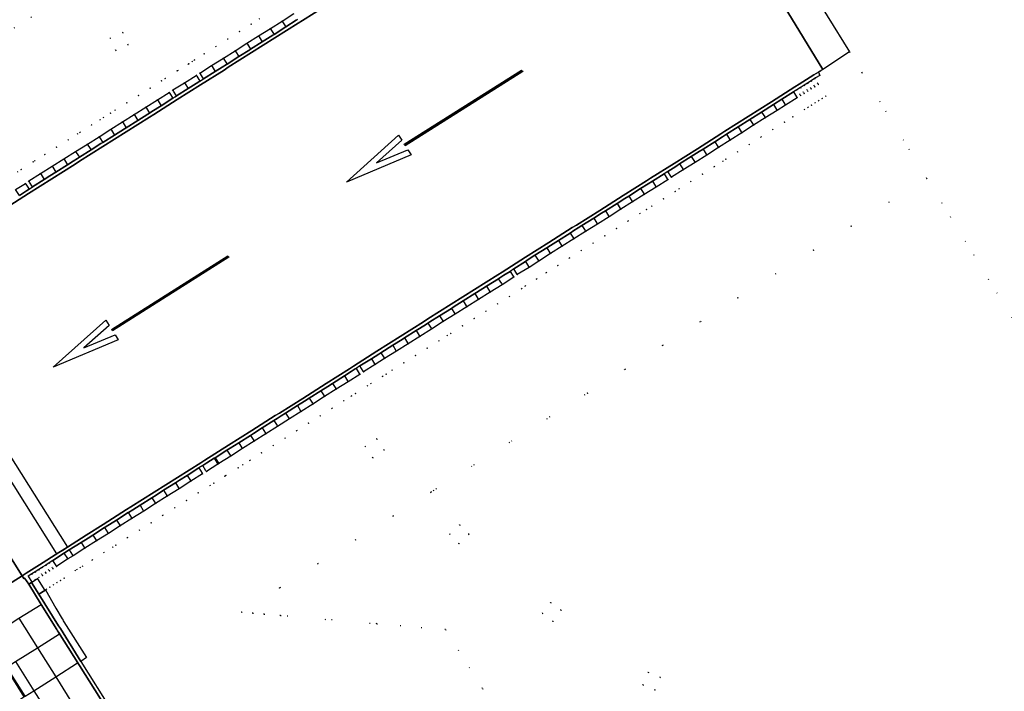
# Model space of a CAD drawing. Header units: metres. Extents: x 174791 to 179073, y 406431 to 409043.
# Tile 305 of 314: x 178362 to 178504, y 408347 to 408444. Entities that reach past the tile are written whole.
import ezdxf

# ---------------------------------------------------------------- set-up
doc = ezdxf.new("R2010")
doc.units = ezdxf.units.M
doc.linetypes.add('DOT', pattern=[6.35, 0, -6.35])
for name, color, linetype in [('terreindeelbegroeid', 254, 'DOT'), ('terreindeelonbegroeid', 254, 'DOT'), ('wegdeel_molgoot', 254, 'Continuous'), ('wegdeel_rijbaan', 254, 'Continuous'), ('wegdeel_rolbaan', 254, 'Continuous'), ('wegdeel_start_landingsbaan', 254, 'Continuous'), ('weginrichtingselement_markering_vliegtuigverharding', 254, 'Continuous'), ('weginrichtingselement_voeg_vliegtuigverharding', 254, 'Continuous')]:
    doc.layers.add(name, color=color, linetype=linetype)

msp = doc.modelspace()

# ---------------------------------------------------------------- linework, layer by layer
at = {"layer": 'terreindeelbegroeid'}
for points in [[(178522.896, 408572.795, 0), (178534.973, 408553.049, 0), (178581.238, 408477.399, 0), (178594.376, 408455.917, 0), (178504.8, 408401.134, 0), (178492.485, 408421.271, 0), (178483.151, 408436.533, 0), (178481.32, 408439.527, 0), (178468.44, 408460.373, 0), (178457.177, 408478.695, 0), (178455.326, 408481.76, 0), (178449.601, 408491.24, 0), (178453.182, 408501.427, 0), (178467.614, 408542.485, 0), (178519.813, 408574.326, 0), (178521.369, 408571.818, 0)], [(178377.187, 408440.54, 0), (178376.398, 408442.352, 0), (178374.591, 408441.543, 0), (178375.391, 408439.735, 0)], [(178483.151, 408436.533, 0), (178477.892, 408433.131, 0), (178477.381, 408432.811, 0), (178476.87, 408432.49, 0), (178476.358, 408432.17, 0), (178475.847, 408431.85, 0), (178475.335, 408431.529, 0), (178474.815, 408431.204, 0), (178473.139, 408430.177, 0), (178471.953, 408429.401, 0), (178470.249, 408428.321, 0), (178468.557, 408427.249, 0), (178466.865, 408426.176, 0), (178465.174, 408425.104, 0), (178463.482, 408424.032, 0), (178463.06, 408423.765, 0), (178461.79, 408422.96, 0), (178460.098, 408421.888, 0), (178458.406, 408420.816, 0), (178456.721, 408419.748, 0), (178456.174, 408419.395, 0), (178454.47, 408418.322, 0), (178452.776, 408417.254, 0), (178452.033, 408416.786, 0), (178451.081, 408416.186, 0), (178449.386, 408415.119, 0), (178447.692, 408414.051, 0), (178445.997, 408412.983, 0), (178444.302, 408411.915, 0), (178442.607, 408410.847, 0), (178440.913, 408409.78, 0), (178439.218, 408408.712, 0), (178437.539, 408407.654, 0), (178436.147, 408406.739, 0), (178434.504, 408405.729, 0), (178433.999, 408405.345, 0), (178432.23, 408404.231, 0), (178430.535, 408403.165, 0), (178428.841, 408402.098, 0), (178427.146, 408401.03, 0), (178425.451, 408399.964, 0), (178423.757, 408398.896, 0), (178423.26, 408398.584, 0), (178422.062, 408397.83, 0), (178420.367, 408396.762, 0), (178418.673, 408395.696, 0), (178416.978, 408394.628, 0), (178415.29, 408393.566, 0), (178414.43, 408393.014, 0), (178413.914, 408392.684, 0), (178412.242, 408391.651, 0), (178411.725, 408391.302, 0), (178410.005, 408390.213, 0), (178409.435, 408389.852, 0), (178408.311, 408389.14, 0), (178406.616, 408388.067, 0), (178404.922, 408386.994, 0), (178403.227, 408385.921, 0), (178401.532, 408384.848, 0), (178399.838, 408383.775, 0), (178398.143, 408382.702, 0), (178396.449, 408381.629, 0), (178394.754, 408380.556, 0), (178393.726, 408379.905, 0), (178393.06, 408379.482, 0), (178391.288, 408378.361, 0), (178391.139, 408378.284, 0), (178389.563, 408377.276, 0), (178389.009, 408376.925, 0), (178387.308, 408375.849, 0), (178385.607, 408374.773, 0), (178383.906, 408373.697, 0), (178382.205, 408372.621, 0), (178380.504, 408371.545, 0), (178378.803, 408370.469, 0), (178377.102, 408369.393, 0), (178375.4, 408368.317, 0), (178374.959, 408368.038, 0), (178373.699, 408367.242, 0), (178371.998, 408366.166, 0), (178370.621, 408365.294, 0), (178370.282, 408365.08, 0), (178369.8, 408364.787, 0), (178369.794, 408364.783, 0), (178369.553, 408364.637, 0), (178367.942, 408363.554, 0), (178367.412, 408363.218, 0), (178366.904, 408362.897, 0), (178366.397, 408362.576, 0), (178365.89, 408362.255, 0), (178365.383, 408361.933, 0), (178365.256, 408361.853, 0), (178365.252, 408361.86, 0), (178365.154, 408361.763, 0), (178364.097, 408363.451, 0), (178364.081, 408363.477, 0), (178364.313, 408363.623, 0), (178364.82, 408363.944, 0), (178365.327, 408364.266, 0), (178365.834, 408364.587, 0), (178366.342, 408364.908, 0), (178366.849, 408365.229, 0), (178368.475, 408366.322, 0), (178369.228, 408366.78, 0), (178370.929, 408367.856, 0), (178372.63, 408368.932, 0), (178374.331, 408370.008, 0), (178376.032, 408371.084, 0), (178377.734, 408372.16, 0), (178379.435, 408373.235, 0), (178381.136, 408374.311, 0), (178382.837, 408375.387, 0), (178384.538, 408376.463, 0), (178386.239, 408377.539, 0), (178387.94, 408378.615, 0), (178388.489, 408378.963, 0), (178390.141, 408380.02, 0), (178390.295, 408380.099, 0), (178391.99, 408381.172, 0), (178393.684, 408382.245, 0), (178395.379, 408383.318, 0), (178397.073, 408384.391, 0), (178398.768, 408385.464, 0), (178400.463, 408386.538, 0), (178402.157, 408387.611, 0), (178403.852, 408388.684, 0), (178405.546, 408389.757, 0), (178407.241, 408390.83, 0), (178408.935, 408391.903, 0), (178410.63, 408392.976, 0), (178411.156, 408393.331, 0), (178412.849, 408394.377, 0), (178414.218, 408395.254, 0), (178415.913, 408396.321, 0), (178417.607, 408397.388, 0), (178419.302, 408398.455, 0), (178420.997, 408399.522, 0), (178422.691, 408400.589, 0), (178424.386, 408401.656, 0), (178426.081, 408402.723, 0), (178427.775, 408403.79, 0), (178429.47, 408404.857, 0), (178431.164, 408405.924, 0), (178432.859, 408406.991, 0), (178433.372, 408407.381, 0), (178435.074, 408408.427, 0), (178436.457, 408409.336, 0), (178438.152, 408410.404, 0), (178439.847, 408411.472, 0), (178441.541, 408412.539, 0), (178443.236, 408413.607, 0), (178444.931, 408414.675, 0), (178446.625, 408415.743, 0), (178448.32, 408416.811, 0), (178450.015, 408417.879, 0), (178451.71, 408418.946, 0), (178453.404, 408420.014, 0), (178455.099, 408421.082, 0), (178455.644, 408421.433, 0), (178457.336, 408422.505, 0), (178459.028, 408423.577, 0), (178460.719, 408424.649, 0), (178462.411, 408425.721, 0), (178464.103, 408426.794, 0), (178465.795, 408427.866, 0), (178467.486, 408428.938, 0), (178469.178, 408430.01, 0), (178470.87, 408431.082, 0), (178472.069, 408431.867, 0), (178473.762, 408432.904, 0), (178474.273, 408433.224, 0), (178474.785, 408433.545, 0), (178475.297, 408433.865, 0), (178475.808, 408434.185, 0), (178476.319, 408434.506, 0), (178476.831, 408434.826, 0), (178476.738, 408434.975, 0), (178476.3, 408435.674, 0), (178476.417, 408435.772, 0), (178477.047, 408436.125, 0), (178476.836, 408436.617, 0), (178477.092, 408436.771, 0), (178477.478, 408437.015, 0), (178481.32, 408439.527, 0)], [(178414.163, 408382.017, 0), (178413.071, 408383.648, 0), (178411.416, 408382.571, 0), (178412.515, 408380.927, 0)], [(178423.606, 408369.904, 0), (178424.965, 408368.496, 0), (178426.399, 408369.878, 0), (178425.034, 408371.264, 0)], [(178436.961, 408358.482, 0), (178438.536, 408357.287, 0), (178439.697, 408358.919, 0), (178438.178, 408360.034, 0)], [(178451.481, 408348.134, 0), (178453.293, 408347.385, 0), (178454.053, 408349.222, 0), (178452.25, 408349.964, 0)]]:
    msp.add_polyline3d(points, close=True, dxfattribs=at)
for points in [[(178371.673, 408449.915, 0), (178352.235, 408437.637, 0), (178340.395, 408430.159, 0), (178337.219, 408435.1, 0), (178334.499, 408439.813, 0), (178333.34, 408441.624, 0), (178321.464, 408456.225, 0)], [(178321.464, 408456.225, 0), (178333.34, 408441.624, 0), (178334.499, 408439.813, 0), (178337.219, 408435.1, 0), (178340.395, 408430.159, 0), (178352.235, 408437.637, 0), (178371.673, 408449.915, 0)], [(178401.109, 408445.061, 0), (178399.413, 408443.99, 0), (178397.716, 408442.918, 0), (178396.02, 408441.847, 0), (178394.324, 408440.775, 0), (178392.628, 408439.704, 0), (178390.931, 408438.632, 0), (178389.235, 408437.561, 0), (178387.539, 408436.489, 0), (178387.031, 408436.149, 0), (178385.33, 408435.093, 0), (178383.628, 408434.036, 0), (178383.119, 408433.682, 0), (178381.43, 408432.617, 0), (178379.742, 408431.552, 0), (178378.053, 408430.487, 0), (178376.364, 408429.422, 0), (178374.675, 408428.357, 0), (178372.987, 408427.292, 0), (178371.298, 408426.226, 0), (178369.609, 408425.161, 0), (178367.92, 408424.096, 0), (178366.232, 408423.031, 0), (178364.543, 408421.966, 0), (178362.854, 408420.901, 0), (178362.354, 408420.541, 0), (178360.942, 408419.647, 0)], [(178396.162, 408444.302, 0), (178394.952, 408443.538, 0), (178393.256, 408442.466, 0), (178391.56, 408441.395, 0), (178389.863, 408440.323, 0), (178388.167, 408439.251, 0), (178386.77, 408438.369, 0), (178386.448, 408438.166, 0), (178385.947, 408437.83, 0), (178385.883, 408437.79, 0), (178384.379, 408436.857, 0), (178384.275, 408436.792, 0), (178382.529, 408435.708, 0), (178382.014, 408435.35, 0), (178380.363, 408434.309, 0), (178378.675, 408433.244, 0), (178376.986, 408432.179, 0), (178375.297, 408431.113, 0), (178374.649, 408430.704, 0), (178373.608, 408430.048, 0), (178373.13, 408429.746, 0), (178371.92, 408428.983, 0), (178370.231, 408427.918, 0), (178369.89, 408427.703, 0), (178368.542, 408426.853, 0), (178366.853, 408425.788, 0), (178365.165, 408424.723, 0), (178363.699, 408423.799, 0), (178363.476, 408423.658, 0), (178361.735, 408422.56, 0), (178361.234, 408422.199, 0)], [(178361.234, 408422.199, 0), (178361.735, 408422.56, 0), (178363.476, 408423.658, 0), (178363.699, 408423.799, 0), (178365.165, 408424.723, 0), (178366.853, 408425.788, 0), (178368.542, 408426.853, 0), (178369.89, 408427.703, 0), (178370.231, 408427.918, 0), (178371.92, 408428.983, 0), (178373.13, 408429.746, 0), (178373.608, 408430.048, 0), (178374.649, 408430.704, 0), (178375.297, 408431.113, 0), (178376.986, 408432.179, 0), (178378.675, 408433.244, 0), (178380.363, 408434.309, 0), (178382.014, 408435.35, 0), (178382.529, 408435.708, 0), (178384.275, 408436.792, 0), (178384.379, 408436.857, 0), (178385.883, 408437.79, 0), (178385.947, 408437.83, 0), (178386.448, 408438.166, 0), (178386.77, 408438.369, 0), (178388.167, 408439.251, 0), (178389.863, 408440.323, 0), (178391.56, 408441.395, 0), (178393.256, 408442.466, 0), (178394.952, 408443.538, 0), (178396.162, 408444.302, 0)], [(178374.813, 408344.374, 0), (178370.349, 408351.532, 0), (178371.161, 408352.082, 0), (178367.925, 408357.262, 0), (178367.802, 408357.459, 0), (178367.68, 408357.655, 0), (178366.747, 408359.189, 0), (178365.256, 408361.853, 0), (178365.383, 408361.933, 0), (178365.89, 408362.255, 0), (178366.397, 408362.576, 0), (178366.904, 408362.897, 0), (178367.412, 408363.218, 0), (178367.942, 408363.554, 0), (178369.553, 408364.637, 0), (178369.794, 408364.783, 0), (178369.8, 408364.787, 0), (178370.282, 408365.08, 0), (178370.621, 408365.294, 0), (178371.998, 408366.166, 0), (178373.699, 408367.242, 0), (178374.959, 408368.038, 0), (178375.4, 408368.317, 0), (178377.102, 408369.393, 0), (178378.803, 408370.469, 0), (178380.504, 408371.545, 0), (178382.205, 408372.621, 0), (178383.906, 408373.697, 0), (178385.607, 408374.773, 0), (178387.308, 408375.849, 0), (178389.009, 408376.925, 0), (178389.563, 408377.276, 0), (178391.139, 408378.284, 0), (178391.288, 408378.361, 0), (178393.06, 408379.482, 0), (178393.726, 408379.905, 0), (178394.754, 408380.556, 0), (178396.449, 408381.629, 0), (178398.143, 408382.702, 0), (178399.838, 408383.775, 0), (178401.532, 408384.848, 0), (178403.227, 408385.921, 0), (178404.922, 408386.994, 0), (178406.616, 408388.067, 0), (178408.311, 408389.14, 0), (178409.435, 408389.852, 0), (178410.005, 408390.213, 0), (178411.725, 408391.302, 0), (178412.242, 408391.651, 0), (178413.914, 408392.684, 0), (178414.43, 408393.014, 0), (178415.29, 408393.566, 0), (178416.978, 408394.628, 0), (178418.673, 408395.696, 0), (178420.367, 408396.762, 0), (178422.062, 408397.83, 0), (178423.26, 408398.584, 0), (178423.757, 408398.896, 0), (178425.451, 408399.964, 0), (178427.146, 408401.03, 0), (178428.841, 408402.098, 0), (178430.535, 408403.165, 0), (178432.23, 408404.231, 0), (178433.999, 408405.345, 0), (178434.504, 408405.729, 0), (178436.147, 408406.739, 0), (178437.539, 408407.654, 0), (178439.218, 408408.712, 0), (178440.913, 408409.78, 0), (178442.607, 408410.847, 0), (178444.302, 408411.915, 0), (178445.997, 408412.983, 0), (178447.692, 408414.051, 0), (178449.386, 408415.119, 0), (178451.081, 408416.186, 0), (178452.033, 408416.786, 0), (178452.776, 408417.254, 0), (178454.47, 408418.322, 0), (178456.174, 408419.395, 0), (178456.721, 408419.748, 0), (178458.406, 408420.816, 0), (178460.098, 408421.888, 0), (178461.79, 408422.96, 0), (178463.06, 408423.765, 0), (178463.482, 408424.032, 0), (178465.174, 408425.104, 0), (178466.865, 408426.176, 0), (178468.557, 408427.249, 0), (178470.249, 408428.321, 0), (178471.953, 408429.401, 0), (178473.139, 408430.177, 0), (178474.815, 408431.204, 0), (178475.335, 408431.529, 0), (178475.847, 408431.85, 0), (178476.358, 408432.17, 0), (178476.87, 408432.49, 0), (178477.381, 408432.811, 0), (178477.892, 408433.131, 0), (178483.151, 408436.533, 0), (178492.485, 408421.271, 0), (178465.219, 408404.027, 0), (178443.498, 408390.273, 0), (178421.294, 408376.215, 0), (178420.955, 408376.001, 0), (178399.053, 408362.126, 0), (178393.546, 408358.637, 0), (178395.199, 408358.496, 0), (178396.815, 408358.358, 0), (178399.174, 408358.156, 0), (178413.081, 408356.969, 0), (178422.992, 408356.126, 0), (178428.346, 408347.607, 0), (178440.615, 408328.098, 0)], [(178440.615, 408328.098, 0), (178428.346, 408347.607, 0), (178422.992, 408356.126, 0), (178413.081, 408356.969, 0), (178399.174, 408358.156, 0), (178396.815, 408358.358, 0), (178395.199, 408358.496, 0), (178393.546, 408358.637, 0), (178399.053, 408362.126, 0), (178420.955, 408376.001, 0), (178421.294, 408376.215, 0), (178443.498, 408390.273, 0), (178465.219, 408404.027, 0), (178492.485, 408421.271, 0), (178504.8, 408401.134, 0)]]:
    msp.add_polyline3d(points, dxfattribs=at)
at = {"layer": 'terreindeelonbegroeid'}
for points in [[(178377.187, 408440.54, 0), (178375.391, 408439.735, 0), (178374.591, 408441.543, 0), (178376.398, 408442.352, 0)], [(178388.073, 408435.644, 0), (178387.559, 408435.299, 0), (178387.112, 408436.019, 0), (178387.031, 408436.149, 0), (178387.539, 408436.489, 0), (178387.629, 408436.347, 0)], [(178476.831, 408434.826, 0), (178476.319, 408434.506, 0), (178476.227, 408434.653, 0), (178475.789, 408435.353, 0), (178476.3, 408435.674, 0), (178476.738, 408434.975, 0)], [(178384.155, 408433.186, 0), (178383.977, 408433.062, 0), (178383.653, 408432.836, 0), (178383.205, 408433.545, 0), (178383.119, 408433.682, 0), (178383.628, 408434.036, 0), (178383.727, 408433.876, 0)], [(178474.273, 408433.224, 0), (178473.762, 408432.904, 0), (178473.677, 408433.04, 0), (178473.231, 408433.752, 0), (178473.712, 408434.052, 0), (178473.743, 408434.072, 0), (178474.187, 408433.362, 0)], [(178474.785, 408433.545, 0), (178474.273, 408433.224, 0), (178474.187, 408433.362, 0), (178473.743, 408434.072, 0), (178474.254, 408434.392, 0), (178474.697, 408433.685, 0)], [(178475.297, 408433.865, 0), (178474.785, 408433.545, 0), (178474.697, 408433.685, 0), (178474.254, 408434.392, 0), (178474.339, 408434.445, 0), (178474.766, 408434.712, 0), (178475.207, 408434.008, 0)], [(178475.808, 408434.185, 0), (178475.297, 408433.865, 0), (178475.207, 408434.008, 0), (178474.766, 408434.712, 0), (178475.277, 408435.033, 0), (178475.717, 408434.33, 0)], [(178476.319, 408434.506, 0), (178475.808, 408434.185, 0), (178475.717, 408434.33, 0), (178475.277, 408435.033, 0), (178475.789, 408435.353, 0), (178476.227, 408434.653, 0)], [(178455.644, 408421.433, 0), (178455.099, 408421.082, 0), (178455.005, 408421.231, 0), (178454.566, 408421.928, 0), (178455.109, 408422.278, 0), (178455.553, 408421.577, 0)], [(178363.388, 408420.055, 0), (178362.886, 408419.727, 0), (178362.432, 408420.422, 0), (178362.354, 408420.541, 0), (178362.854, 408420.901, 0), (178362.95, 408420.749, 0)], [(178433.372, 408407.381, 0), (178432.859, 408406.991, 0), (178432.761, 408407.147, 0), (178432.326, 408407.837, 0), (178432.848, 408408.233, 0), (178433.304, 408407.491, 0)], [(178411.156, 408393.331, 0), (178410.63, 408392.976, 0), (178410.558, 408393.089, 0), (178410.095, 408393.821, 0), (178410.63, 408394.182, 0), (178411.095, 408393.429, 0)], [(178414.163, 408382.017, 0), (178412.515, 408380.927, 0), (178411.416, 408382.571, 0), (178413.071, 408383.648, 0)], [(178388.489, 408378.963, 0), (178387.94, 408378.615, 0), (178387.874, 408378.719, 0), (178387.406, 408379.46, 0), (178387.947, 408379.803, 0), (178387.95, 408379.805, 0), (178388.423, 408379.067, 0)], [(178426.399, 408369.878, 0), (178424.965, 408368.496, 0), (178423.606, 408369.904, 0), (178425.034, 408371.264, 0)], [(178366.342, 408364.908, 0), (178365.834, 408364.587, 0), (178365.757, 408364.709, 0), (178365.3, 408365.432, 0), (178365.807, 408365.753, 0), (178366.265, 408365.03, 0)], [(178366.849, 408365.229, 0), (178366.342, 408364.908, 0), (178366.265, 408365.03, 0), (178365.807, 408365.753, 0), (178366.314, 408366.074, 0), (178366.772, 408365.351, 0)], [(178364.313, 408363.623, 0), (178364.081, 408363.477, 0), (178363.805, 408363.302, 0), (178363.27, 408364.147, 0), (178363.778, 408364.468, 0)], [(178364.82, 408363.944, 0), (178364.313, 408363.623, 0), (178363.778, 408364.468, 0), (178364.285, 408364.789, 0), (178364.743, 408364.067, 0)], [(178365.327, 408364.266, 0), (178364.82, 408363.944, 0), (178364.743, 408364.067, 0), (178364.285, 408364.789, 0), (178364.697, 408365.051, 0), (178364.792, 408365.111, 0), (178365.25, 408364.388, 0)], [(178365.834, 408364.587, 0), (178365.327, 408364.266, 0), (178365.25, 408364.388, 0), (178364.792, 408365.111, 0), (178365.3, 408365.432, 0), (178365.757, 408364.709, 0)], [(178363.805, 408363.302, 0), (178363.298, 408362.981, 0), (178362.763, 408363.826, 0), (178363.27, 408364.147, 0)], [(178439.697, 408358.919, 0), (178438.536, 408357.287, 0), (178436.961, 408358.482, 0), (178438.178, 408360.034, 0)], [(178454.053, 408349.222, 0), (178453.293, 408347.385, 0), (178451.481, 408348.134, 0), (178452.25, 408349.964, 0)]]:
    msp.add_polyline3d(points, close=True, dxfattribs=at)
at = {"layer": 'wegdeel_molgoot'}
for points in [[(178405.721, 408446.209, 0), (178402.347, 408444.077, 0), (178401.736, 408443.671, 0), (178398.368, 408441.55, 0), (178395, 408439.43, 0), (178391.631, 408437.309, 0), (178391.027, 408436.906, 0), (178387.646, 408434.778, 0), (178384.265, 408432.649, 0), (178380.884, 408430.52, 0), (178380.276, 408430.127, 0), (178376.904, 408427.997, 0), (178373.533, 408425.867, 0), (178370.161, 408423.737, 0), (178369.553, 408423.324, 0), (178366.183, 408421.198, 0), (178362.814, 408419.072, 0), (178359.444, 408416.945, 0)], [(178361.487, 408418.813, 0), (178362.535, 408419.498, 0), (178362.886, 408419.727, 0), (178363.388, 408420.055, 0), (178365.076, 408421.12, 0), (178365.903, 408421.642, 0), (178366.765, 408422.185, 0), (178368.454, 408423.25, 0), (178369.273, 408423.767, 0), (178369.895, 408424.159, 0), (178370.143, 408424.316, 0), (178371.831, 408425.381, 0), (178373.268, 408426.287, 0), (178373.52, 408426.446, 0), (178375.209, 408427.511, 0), (178376.641, 408428.414, 0), (178376.898, 408428.576, 0), (178378.586, 408429.641, 0), (178380.014, 408430.542, 0), (178380.275, 408430.706, 0), (178380.627, 408430.928, 0), (178381.964, 408431.771, 0), (178383.653, 408432.836, 0), (178383.977, 408433.062, 0), (178384.155, 408433.186, 0), (178385.857, 408434.243, 0), (178387.388, 408435.194, 0), (178387.559, 408435.299, 0), (178388.073, 408435.644, 0), (178389.769, 408436.715, 0), (178390.754, 408437.337, 0), (178391.368, 408437.725, 0), (178391.466, 408437.787, 0), (178393.162, 408438.858, 0), (178394.733, 408439.851, 0), (178394.858, 408439.93, 0), (178396.554, 408441.001, 0), (178398.098, 408441.977, 0), (178398.25, 408442.073, 0), (178399.947, 408443.145, 0), (178401.463, 408444.103, 0), (178401.643, 408444.216, 0)], [(178375.393, 408342.587, 0), (178367.129, 408355.748, 0), (178367.006, 408355.944, 0), (178366.883, 408356.14, 0), (178364.651, 408359.742, 0), (178362.848, 408362.665, 0), (178363.236, 408362.942, 0), (178363.25, 408362.92, 0), (178364.307, 408361.232, 0), (178367.152, 408356.651, 0), (178367.275, 408356.455, 0), (178367.398, 408356.258, 0), (178370.349, 408351.532, 0), (178374.813, 408344.374, 0)]]:
    msp.add_polyline3d(points, dxfattribs=at)
msp.add_polyline3d([(178476.3, 408435.674, 0), (178475.789, 408435.353, 0), (178475.277, 408435.033, 0), (178474.766, 408434.712, 0), (178474.339, 408434.445, 0), (178474.254, 408434.392, 0), (178473.743, 408434.072, 0), (178473.712, 408434.052, 0), (178473.231, 408433.752, 0), (178471.549, 408432.692, 0), (178470.335, 408431.927, 0), (178468.643, 408430.855, 0), (178466.961, 408429.789, 0), (178466.951, 408429.782, 0), (178465.259, 408428.71, 0), (178463.589, 408427.652, 0), (178463.568, 408427.638, 0), (178463.015, 408427.288, 0), (178461.876, 408426.566, 0), (178460.184, 408425.494, 0), (178459.641, 408425.15, 0), (178458.492, 408424.422, 0), (178456.801, 408423.35, 0), (178456.263, 408423.009, 0), (178455.109, 408422.278, 0), (178454.566, 408421.928, 0), (178452.888, 408420.871, 0), (178452.871, 408420.86, 0), (178452.273, 408420.483, 0), (178451.177, 408419.793, 0), (178449.482, 408418.725, 0), (178448.904, 408418.36, 0), (178447.787, 408417.657, 0), (178446.092, 408416.589, 0), (178445.535, 408416.238, 0), (178444.398, 408415.521, 0), (178442.703, 408414.453, 0), (178442.166, 408414.115, 0), (178441.556, 408413.731, 0), (178441.008, 408413.386, 0), (178439.313, 408412.318, 0), (178438.176, 408411.601, 0), (178437.619, 408411.25, 0), (178435.924, 408410.182, 0), (178434.814, 408409.452, 0), (178434.55, 408409.279, 0), (178432.848, 408408.233, 0), (178432.326, 408407.837, 0), (178431.447, 408407.284, 0), (178430.859, 408406.914, 0), (178430.632, 408406.77, 0), (178428.937, 408405.703, 0), (178427.486, 408404.79, 0), (178427.242, 408404.636, 0), (178425.548, 408403.569, 0), (178424.113, 408402.666, 0), (178423.853, 408402.502, 0), (178422.158, 408401.435, 0), (178420.739, 408400.542, 0), (178420.464, 408400.368, 0), (178420.109, 408400.145, 0), (178418.769, 408399.301, 0), (178417.075, 408398.234, 0), (178416.729, 408398.017, 0), (178415.38, 408397.167, 0), (178413.685, 408396.1, 0), (178413.358, 408395.89, 0), (178412.323, 408395.228, 0), (178410.63, 408394.182, 0), (178410.095, 408393.821, 0), (178409.983, 408393.75, 0), (178409.397, 408393.379, 0), (178408.4, 408392.748, 0), (178406.706, 408391.675, 0), (178406.023, 408391.242, 0), (178405.011, 408390.602, 0), (178403.317, 408389.529, 0), (178402.649, 408389.105, 0), (178401.622, 408388.456, 0), (178399.928, 408387.382, 0), (178399.275, 408386.969, 0), (178398.684, 408386.595, 0), (178398.233, 408386.309, 0), (178396.538, 408385.236, 0), (178395.301, 408384.452, 0), (178394.844, 408384.163, 0), (178393.149, 408383.09, 0), (178391.921, 408382.312, 0), (178391.455, 408382.017, 0), (178389.76, 408380.944, 0), (178389.602, 408380.862, 0), (178388.535, 408380.18, 0), (178387.95, 408379.805, 0), (178387.947, 408379.803, 0), (178387.406, 408379.46, 0), (178385.704, 408378.384, 0), (178384.581, 408377.674, 0), (178384.003, 408377.308, 0), (178382.302, 408376.232, 0), (178381.216, 408375.545, 0), (178380.601, 408375.156, 0), (178378.9, 408374.081, 0), (178377.851, 408373.417, 0), (178377.234, 408373.027, 0), (178377.199, 408373.005, 0), (178375.498, 408371.929, 0), (178373.853, 408370.889, 0), (178373.797, 408370.853, 0), (178372.096, 408369.777, 0), (178371.396, 408369.334, 0), (178370.395, 408368.701, 0), (178368.694, 408367.625, 0), (178368.001, 408367.203, 0), (178367.917, 408367.152, 0), (178367.44, 408366.831, 0), (178366.314, 408366.074, 0), (178365.807, 408365.753, 0), (178365.3, 408365.432, 0), (178364.792, 408365.111, 0), (178364.697, 408365.051, 0), (178364.285, 408364.789, 0), (178363.778, 408364.468, 0), (178363.27, 408364.147, 0), (178362.763, 408363.826, 0), (178363.298, 408362.981, 0), (178363.236, 408362.942, 0), (178362.848, 408362.665, 0), (178362.528, 408363.138, 0), (178362.216, 408363.542, 0), (178362.113, 408363.493, 0), (178361.866, 408363.879, 0), (178362.483, 408364.269, 0), (178364.406, 408365.484, 0), (178367.162, 408367.244, 0), (178367.762, 408367.596, 0), (178371.139, 408369.739, 0), (178373.595, 408371.298, 0), (178376.972, 408373.441, 0), (178377.589, 408373.831, 0), (178380.957, 408375.955, 0), (178384.325, 408378.079, 0), (178387.693, 408380.203, 0), (178388.271, 408380.592, 0), (178391.654, 408382.734, 0), (178395.033, 408384.875, 0), (178398.416, 408387.017, 0), (178399.022, 408387.368, 0), (178402.394, 408389.508, 0), (178405.766, 408391.648, 0), (178409.138, 408393.787, 0), (178409.713, 408394.177, 0), (178413.093, 408396.304, 0), (178416.469, 408398.43, 0), (178419.849, 408400.557, 0), (178420.467, 408400.974, 0), (178423.837, 408403.104, 0), (178427.206, 408405.233, 0), (178430.576, 408407.363, 0), (178431.166, 408407.73, 0), (178434.536, 408409.875, 0), (178437.911, 408412.022, 0), (178441.281, 408414.167, 0), (178441.913, 408414.516, 0), (178445.275, 408416.649, 0), (178448.638, 408418.783, 0), (178452, 408420.916, 0), (178452.621, 408421.294, 0), (178456, 408423.423, 0), (178459.385, 408425.555, 0), (178462.764, 408427.684, 0), (178463.321, 408428.075, 0), (178466.696, 408430.207, 0), (178470.073, 408432.341, 0), (178473.448, 408434.473, 0), (178474.08, 408434.858, 0), (178476.171, 408436.238, 0), (178476.836, 408436.617, 0), (178477.047, 408436.125, 0), (178476.417, 408435.772, 0)], close=True, dxfattribs=at)
at = {"layer": 'wegdeel_rijbaan'}
msp.add_polyline3d([(178401.643, 408444.216, 0), (178401.463, 408444.103, 0), (178399.947, 408443.145, 0), (178398.25, 408442.073, 0), (178398.098, 408441.977, 0), (178396.554, 408441.001, 0), (178394.858, 408439.93, 0), (178394.733, 408439.851, 0), (178393.162, 408438.858, 0), (178391.466, 408437.787, 0), (178391.368, 408437.725, 0), (178390.754, 408437.337, 0), (178389.769, 408436.715, 0), (178388.073, 408435.644, 0), (178387.629, 408436.347, 0), (178387.539, 408436.489, 0), (178389.235, 408437.561, 0), (178390.931, 408438.632, 0), (178392.628, 408439.704, 0), (178394.324, 408440.775, 0), (178396.02, 408441.847, 0), (178397.716, 408442.918, 0), (178399.413, 408443.99, 0), (178401.109, 408445.061, 0)], dxfattribs=at)
for points in [[(178387.559, 408435.299, 0), (178387.388, 408435.194, 0), (178385.857, 408434.243, 0), (178384.155, 408433.186, 0), (178383.727, 408433.876, 0), (178383.628, 408434.036, 0), (178385.33, 408435.093, 0), (178387.031, 408436.149, 0), (178387.112, 408436.019, 0)], [(178383.653, 408432.836, 0), (178381.964, 408431.771, 0), (178380.627, 408430.928, 0), (178380.275, 408430.706, 0), (178380.014, 408430.542, 0), (178378.586, 408429.641, 0), (178376.898, 408428.576, 0), (178376.641, 408428.414, 0), (178375.209, 408427.511, 0), (178373.52, 408426.446, 0), (178373.268, 408426.287, 0), (178371.831, 408425.381, 0), (178370.143, 408424.316, 0), (178369.895, 408424.159, 0), (178369.273, 408423.767, 0), (178368.454, 408423.25, 0), (178366.765, 408422.185, 0), (178365.903, 408421.642, 0), (178365.076, 408421.12, 0), (178363.388, 408420.055, 0), (178362.95, 408420.749, 0), (178362.854, 408420.901, 0), (178364.543, 408421.966, 0), (178366.232, 408423.031, 0), (178367.92, 408424.096, 0), (178369.609, 408425.161, 0), (178371.298, 408426.226, 0), (178372.987, 408427.292, 0), (178374.675, 408428.357, 0), (178376.364, 408429.422, 0), (178378.053, 408430.487, 0), (178379.742, 408431.552, 0), (178381.43, 408432.617, 0), (178383.119, 408433.682, 0), (178383.205, 408433.545, 0)], [(178473.762, 408432.904, 0), (178472.069, 408431.867, 0), (178470.87, 408431.082, 0), (178469.178, 408430.01, 0), (178467.486, 408428.938, 0), (178465.795, 408427.866, 0), (178464.103, 408426.794, 0), (178462.411, 408425.721, 0), (178460.719, 408424.649, 0), (178459.028, 408423.577, 0), (178457.336, 408422.505, 0), (178455.644, 408421.433, 0), (178455.553, 408421.577, 0), (178455.109, 408422.278, 0), (178456.263, 408423.009, 0), (178456.801, 408423.35, 0), (178458.492, 408424.422, 0), (178459.641, 408425.15, 0), (178460.184, 408425.494, 0), (178461.876, 408426.566, 0), (178463.015, 408427.288, 0), (178463.568, 408427.638, 0), (178463.589, 408427.652, 0), (178465.259, 408428.71, 0), (178466.951, 408429.782, 0), (178466.961, 408429.789, 0), (178468.643, 408430.855, 0), (178470.335, 408431.927, 0), (178471.549, 408432.692, 0), (178473.231, 408433.752, 0), (178473.677, 408433.04, 0)], [(178455.099, 408421.082, 0), (178453.404, 408420.014, 0), (178451.71, 408418.946, 0), (178450.015, 408417.879, 0), (178448.32, 408416.811, 0), (178446.625, 408415.743, 0), (178444.931, 408414.675, 0), (178443.236, 408413.607, 0), (178441.541, 408412.539, 0), (178439.847, 408411.472, 0), (178438.152, 408410.404, 0), (178436.457, 408409.336, 0), (178435.074, 408408.427, 0), (178433.372, 408407.381, 0), (178433.304, 408407.491, 0), (178432.848, 408408.233, 0), (178434.55, 408409.279, 0), (178434.814, 408409.452, 0), (178435.924, 408410.182, 0), (178437.619, 408411.25, 0), (178438.176, 408411.601, 0), (178439.313, 408412.318, 0), (178441.008, 408413.386, 0), (178441.556, 408413.731, 0), (178442.166, 408414.115, 0), (178442.703, 408414.453, 0), (178444.398, 408415.521, 0), (178445.535, 408416.238, 0), (178446.092, 408416.589, 0), (178447.787, 408417.657, 0), (178448.904, 408418.36, 0), (178449.482, 408418.725, 0), (178451.177, 408419.793, 0), (178452.273, 408420.483, 0), (178452.871, 408420.86, 0), (178452.888, 408420.871, 0), (178454.566, 408421.928, 0), (178455.005, 408421.231, 0)], [(178362.886, 408419.727, 0), (178362.535, 408419.498, 0), (178361.487, 408418.813, 0), (178361.019, 408419.53, 0), (178360.942, 408419.647, 0), (178362.354, 408420.541, 0), (178362.432, 408420.422, 0)], [(178432.859, 408406.991, 0), (178431.164, 408405.924, 0), (178429.47, 408404.857, 0), (178427.775, 408403.79, 0), (178426.081, 408402.723, 0), (178424.386, 408401.656, 0), (178422.691, 408400.589, 0), (178420.997, 408399.522, 0), (178419.302, 408398.455, 0), (178417.607, 408397.388, 0), (178415.913, 408396.321, 0), (178414.218, 408395.254, 0), (178412.849, 408394.377, 0), (178411.156, 408393.331, 0), (178411.095, 408393.429, 0), (178410.63, 408394.182, 0), (178412.323, 408395.228, 0), (178413.358, 408395.89, 0), (178413.685, 408396.1, 0), (178415.38, 408397.167, 0), (178416.729, 408398.017, 0), (178417.075, 408398.234, 0), (178418.769, 408399.301, 0), (178420.109, 408400.145, 0), (178420.464, 408400.368, 0), (178420.739, 408400.542, 0), (178422.158, 408401.435, 0), (178423.853, 408402.502, 0), (178424.113, 408402.666, 0), (178425.548, 408403.569, 0), (178427.242, 408404.636, 0), (178427.486, 408404.79, 0), (178428.937, 408405.703, 0), (178430.632, 408406.77, 0), (178430.859, 408406.914, 0), (178431.447, 408407.284, 0), (178432.326, 408407.837, 0), (178432.761, 408407.147, 0)], [(178410.63, 408392.976, 0), (178408.935, 408391.903, 0), (178407.241, 408390.83, 0), (178405.546, 408389.757, 0), (178403.852, 408388.684, 0), (178402.157, 408387.611, 0), (178400.463, 408386.538, 0), (178398.768, 408385.464, 0), (178397.073, 408384.391, 0), (178395.379, 408383.318, 0), (178393.684, 408382.245, 0), (178391.99, 408381.172, 0), (178390.295, 408380.099, 0), (178390.141, 408380.02, 0), (178388.489, 408378.963, 0), (178388.423, 408379.067, 0), (178387.95, 408379.805, 0), (178388.535, 408380.18, 0), (178389.602, 408380.862, 0), (178389.76, 408380.944, 0), (178391.455, 408382.017, 0), (178391.921, 408382.312, 0), (178393.149, 408383.09, 0), (178394.844, 408384.163, 0), (178395.301, 408384.452, 0), (178396.538, 408385.236, 0), (178398.233, 408386.309, 0), (178398.684, 408386.595, 0), (178399.275, 408386.969, 0), (178399.928, 408387.382, 0), (178401.622, 408388.456, 0), (178402.649, 408389.105, 0), (178403.317, 408389.529, 0), (178405.011, 408390.602, 0), (178406.023, 408391.242, 0), (178406.706, 408391.675, 0), (178408.4, 408392.748, 0), (178409.397, 408393.379, 0), (178409.983, 408393.75, 0), (178410.095, 408393.821, 0), (178410.558, 408393.089, 0)], [(178387.94, 408378.615, 0), (178386.239, 408377.539, 0), (178384.538, 408376.463, 0), (178382.837, 408375.387, 0), (178381.136, 408374.311, 0), (178379.435, 408373.235, 0), (178377.734, 408372.16, 0), (178376.032, 408371.084, 0), (178374.331, 408370.008, 0), (178372.63, 408368.932, 0), (178370.929, 408367.856, 0), (178369.228, 408366.78, 0), (178368.475, 408366.322, 0), (178366.849, 408365.229, 0), (178366.772, 408365.351, 0), (178366.314, 408366.074, 0), (178367.44, 408366.831, 0), (178367.917, 408367.152, 0), (178368.001, 408367.203, 0), (178368.694, 408367.625, 0), (178370.395, 408368.701, 0), (178371.396, 408369.334, 0), (178372.096, 408369.777, 0), (178373.797, 408370.853, 0), (178373.853, 408370.889, 0), (178375.498, 408371.929, 0), (178377.199, 408373.005, 0), (178377.234, 408373.027, 0), (178377.851, 408373.417, 0), (178378.9, 408374.081, 0), (178380.601, 408375.156, 0), (178381.216, 408375.545, 0), (178382.302, 408376.232, 0), (178384.003, 408377.308, 0), (178384.581, 408377.674, 0), (178385.704, 408378.384, 0), (178387.406, 408379.46, 0), (178387.874, 408378.719, 0)], [(178365.154, 408361.763, 0), (178364.307, 408361.232, 0), (178363.25, 408362.92, 0), (178363.236, 408362.942, 0), (178363.298, 408362.981, 0), (178363.805, 408363.302, 0), (178364.081, 408363.477, 0), (178364.097, 408363.451, 0)], [(178365.256, 408361.853, 0), (178366.747, 408359.189, 0), (178367.68, 408357.655, 0), (178367.802, 408357.459, 0), (178367.925, 408357.262, 0), (178371.161, 408352.082, 0), (178370.349, 408351.532, 0), (178367.398, 408356.258, 0), (178367.275, 408356.455, 0), (178367.152, 408356.651, 0), (178364.307, 408361.232, 0), (178365.154, 408361.763, 0), (178365.252, 408361.86, 0)]]:
    msp.add_polyline3d(points, close=True, dxfattribs=at)
at = {"layer": 'wegdeel_rolbaan'}
msp.add_polyline3d([(178311.432, 408332.028, 0), (178361.866, 408363.879, 0), (178362.113, 408363.493, 0), (178362.216, 408363.542, 0), (178362.528, 408363.138, 0), (178362.848, 408362.665, 0), (178364.651, 408359.742, 0), (178366.883, 408356.14, 0), (178367.006, 408355.944, 0), (178367.129, 408355.748, 0), (178375.393, 408342.587, 0)], dxfattribs=at)
at = {"layer": 'wegdeel_start_landingsbaan'}
msp.add_polyline3d([(178481.32, 408439.527, 0), (178477.478, 408437.015, 0), (178453.436, 408476.463, 0), (178457.177, 408478.695, 0), (178468.44, 408460.373, 0)], close=True, dxfattribs=at)
for points in [[(178453.436, 408476.463, 0), (178477.478, 408437.015, 0), (178477.092, 408436.771, 0), (178476.836, 408436.617, 0), (178476.171, 408436.238, 0), (178474.08, 408434.858, 0), (178473.448, 408434.473, 0), (178470.073, 408432.341, 0), (178466.696, 408430.207, 0), (178463.321, 408428.075, 0), (178462.764, 408427.684, 0), (178459.385, 408425.555, 0), (178456, 408423.423, 0), (178452.621, 408421.294, 0), (178452, 408420.916, 0), (178448.638, 408418.783, 0), (178445.275, 408416.649, 0), (178441.913, 408414.516, 0), (178441.281, 408414.167, 0), (178437.911, 408412.022, 0), (178434.536, 408409.875, 0), (178431.166, 408407.73, 0), (178430.576, 408407.363, 0), (178427.206, 408405.233, 0), (178423.837, 408403.104, 0), (178420.467, 408400.974, 0), (178419.849, 408400.557, 0), (178416.469, 408398.43, 0), (178413.093, 408396.304, 0), (178409.713, 408394.177, 0), (178409.138, 408393.787, 0), (178405.766, 408391.648, 0), (178402.394, 408389.508, 0), (178399.022, 408387.368, 0), (178398.416, 408387.017, 0), (178395.033, 408384.875, 0), (178391.654, 408382.734, 0), (178388.271, 408380.592, 0), (178387.693, 408380.203, 0), (178384.325, 408378.079, 0), (178380.957, 408375.955, 0), (178377.589, 408373.831, 0), (178376.972, 408373.441, 0), (178373.595, 408371.298, 0), (178371.139, 408369.739, 0), (178367.762, 408367.596, 0), (178367.162, 408367.244, 0), (178364.406, 408365.484, 0), (178362.483, 408364.269, 0), (178361.866, 408363.879, 0), (178337.328, 408403.03, 0)], [(178359.444, 408416.945, 0), (178362.814, 408419.072, 0), (178366.183, 408421.198, 0), (178369.553, 408423.324, 0), (178370.161, 408423.737, 0), (178373.533, 408425.867, 0), (178376.904, 408427.997, 0), (178380.276, 408430.127, 0), (178380.884, 408430.52, 0), (178384.265, 408432.649, 0), (178387.646, 408434.778, 0), (178391.027, 408436.906, 0), (178391.631, 408437.309, 0), (178395, 408439.43, 0), (178398.368, 408441.55, 0), (178401.736, 408443.671, 0), (178402.347, 408444.077, 0), (178405.721, 408446.209, 0)], [(178337.328, 408403.03, 0), (178361.866, 408363.879, 0), (178311.432, 408332.028, 0)]]:
    msp.add_polyline3d(points, dxfattribs=at)
at = {"layer": 'weginrichtingselement_markering_vliegtuigverharding'}
for points in [[(178434, 408436.893, 0), (178434.053, 408436.808, 0), (178417.085, 408426.13, 0), (178417.032, 408426.215, 0), (178434, 408436.893, 0)], [(178434.103, 408436.78, 0), (178434.156, 408436.696, 0), (178417.174, 408425.962, 0), (178417.121, 408426.047, 0), (178434.103, 408436.78, 0)], [(178418.053, 408424.691, 0), (178408.73, 408420.733, 0), (178416.235, 408427.509, 0), (178416.717, 408426.774, 0), (178413.06, 408423.511, 0), (178417.572, 408425.406, 0), (178418.053, 408424.691, 0)], [(178391.573, 408410.072, 0), (178391.626, 408409.987, 0), (178374.837, 408399.381, 0), (178374.784, 408399.465, 0), (178391.573, 408410.072, 0)], [(178391.666, 408409.969, 0), (178391.72, 408409.884, 0), (178374.922, 408399.252, 0), (178374.869, 408399.336, 0), (178391.666, 408409.969, 0)], [(178366.906, 408367.08, 0), (178354.531, 408386.691, 0), (178342.26, 408406.084, 0), (178343.773, 408407.036, 0), (178356.057, 408387.632, 0), (178368.435, 408368.023, 0), (178366.906, 408367.08, 0)], [(178375.763, 408397.965, 0), (178366.384, 408394.004, 0), (178373.989, 408400.784, 0), (178374.44, 408400.05, 0), (178370.787, 408396.788, 0), (178375.307, 408398.698, 0), (178375.763, 408397.965, 0)], [(178359.507, 408350.593, 0), (178362.143, 408346.391, 0)], [(178362.297, 408346.489, 0), (178359.653, 408350.685, 0)]]:
    msp.add_polyline3d(points, dxfattribs=at)
at = {"layer": 'weginrichtingselement_voeg_vliegtuigverharding'}
for p, q in [((178389.602, 408380.862), (178390.141, 408380.02)), ((178389.76, 408380.944), (178390.295, 408380.099))]:
    msp.add_line(p, q, dxfattribs=at)
for points in [[(178399.413, 408443.99, 0), (178399.494, 408443.861, 0), (178399.947, 408443.145, 0)], [(178397.716, 408442.918, 0), (178397.799, 408442.787, 0), (178398.25, 408442.073, 0)], [(178396.02, 408441.847, 0), (178396.104, 408441.714, 0), (178396.554, 408441.001, 0)], [(178392.628, 408439.704, 0), (178392.714, 408439.567, 0), (178393.162, 408438.858, 0)], [(178394.324, 408440.775, 0), (178394.409, 408440.64, 0), (178394.858, 408439.93, 0)], [(178390.931, 408438.632, 0), (178391.019, 408438.494, 0), (178391.466, 408437.787, 0)], [(178389.235, 408437.561, 0), (178389.324, 408437.42, 0), (178389.769, 408436.715, 0)], [(178385.33, 408435.093, 0), (178385.419, 408434.948, 0), (178385.857, 408434.243, 0)], [(178381.43, 408432.617, 0), (178381.518, 408432.478, 0), (178381.964, 408431.771, 0)], [(178471.549, 408432.692, 0), (178471.999, 408431.978, 0), (178472.069, 408431.867, 0)], [(178379.742, 408431.552, 0), (178379.83, 408431.412, 0), (178380.275, 408430.706, 0)], [(178470.335, 408431.927, 0), (178470.788, 408431.212, 0), (178470.87, 408431.082, 0)], [(178378.053, 408430.487, 0), (178378.142, 408430.345, 0), (178378.586, 408429.641, 0)], [(178466.951, 408429.782, 0), (178467.402, 408429.071, 0), (178467.486, 408428.938, 0)], [(178468.643, 408430.855, 0), (178469.095, 408430.142, 0), (178469.178, 408430.01, 0)], [(178374.675, 408428.357, 0), (178374.766, 408428.213, 0), (178375.209, 408427.511, 0)], [(178376.364, 408429.422, 0), (178376.454, 408429.279, 0), (178376.898, 408428.576, 0)], [(178465.259, 408428.71, 0), (178465.709, 408428.001, 0), (178465.795, 408427.866, 0)], [(178372.986, 408427.291, 0), (178373.078, 408427.147, 0), (178373.52, 408426.446, 0)], [(178463.568, 408427.638, 0), (178464.016, 408426.93, 0), (178464.103, 408426.794, 0)], [(178371.298, 408426.226, 0), (178371.39, 408426.08, 0), (178371.831, 408425.381, 0)], [(178460.184, 408425.494, 0), (178460.631, 408424.789, 0), (178460.719, 408424.649, 0)], [(178461.876, 408426.566, 0), (178462.324, 408425.86, 0), (178462.411, 408425.721, 0)], [(178367.92, 408424.096, 0), (178368.014, 408423.948, 0), (178368.454, 408423.25, 0)], [(178369.609, 408425.161, 0), (178369.702, 408425.014, 0), (178370.142, 408424.315, 0)], [(178458.492, 408424.422, 0), (178458.938, 408423.719, 0), (178459.028, 408423.577, 0)], [(178366.231, 408423.031, 0), (178366.326, 408422.881, 0), (178366.765, 408422.185, 0)], [(178456.801, 408423.35, 0), (178457.245, 408422.648, 0), (178457.336, 408422.505, 0)], [(178364.543, 408421.966, 0), (178364.638, 408421.815, 0), (178365.076, 408421.12, 0)], [(178451.177, 408419.793, 0), (178451.62, 408419.088, 0), (178451.709, 408418.946, 0)], [(178452.871, 408420.86, 0), (178453.312, 408420.16, 0), (178453.404, 408420.014, 0)], [(178449.482, 408418.725, 0), (178449.928, 408418.017, 0), (178450.015, 408417.879, 0)], [(178447.787, 408417.657, 0), (178448.235, 408416.945, 0), (178448.32, 408416.811, 0)], [(178444.398, 408415.521, 0), (178444.851, 408414.802, 0), (178444.931, 408414.675, 0)], [(178446.092, 408416.589, 0), (178446.543, 408415.874, 0), (178446.625, 408415.743, 0)], [(178442.703, 408414.453, 0), (178443.158, 408413.731, 0), (178443.236, 408413.607, 0)], [(178441.008, 408413.385, 0), (178441.466, 408412.659, 0), (178441.541, 408412.539, 0)], [(178437.619, 408411.25, 0), (178438.081, 408410.516, 0), (178438.152, 408410.404, 0)], [(178439.313, 408412.318, 0), (178439.774, 408411.587, 0), (178439.847, 408411.472, 0)], [(178435.924, 408410.182, 0), (178436.389, 408409.444, 0), (178436.457, 408409.336, 0)], [(178434.55, 408409.279, 0), (178434.992, 408408.56, 0), (178435.074, 408408.427, 0)], [(178428.937, 408405.703, 0), (178429.377, 408405.004, 0), (178429.47, 408404.857, 0)], [(178430.631, 408406.77, 0), (178431.069, 408406.076, 0), (178431.164, 408405.924, 0)], [(178427.242, 408404.636, 0), (178427.685, 408403.933, 0), (178427.775, 408403.79, 0)], [(178425.548, 408403.569, 0), (178425.993, 408402.862, 0), (178426.08, 408402.723, 0)], [(178422.158, 408401.435, 0), (178422.609, 408400.719, 0), (178422.691, 408400.589, 0)], [(178423.853, 408402.502, 0), (178424.301, 408401.791, 0), (178424.386, 408401.656, 0)], [(178420.464, 408400.368, 0), (178420.917, 408399.648, 0), (178420.997, 408399.522, 0)], [(178418.769, 408399.301, 0), (178419.225, 408398.577, 0), (178419.302, 408398.455, 0)], [(178415.38, 408397.167, 0), (178415.841, 408396.434, 0), (178415.913, 408396.321, 0)], [(178417.074, 408398.234, 0), (178417.533, 408397.506, 0), (178417.607, 408397.388, 0)], [(178413.685, 408396.1, 0), (178414.149, 408395.363, 0), (178414.218, 408395.254, 0)], [(178412.323, 408395.228, 0), (178412.777, 408394.494, 0), (178412.849, 408394.377, 0)], [(178408.4, 408392.748, 0), (178408.864, 408392.016, 0), (178408.935, 408391.903, 0)], [(178406.706, 408391.675, 0), (178407.169, 408390.943, 0), (178407.241, 408390.83, 0)], [(178405.011, 408390.602, 0), (178405.475, 408389.869, 0), (178405.546, 408389.757, 0)], [(178401.622, 408388.456, 0), (178402.086, 408387.723, 0), (178402.157, 408387.611, 0)], [(178403.317, 408389.529, 0), (178403.781, 408388.796, 0), (178403.852, 408388.684, 0)], [(178399.927, 408387.382, 0), (178400.392, 408386.649, 0), (178400.462, 408386.538, 0)], [(178398.233, 408386.309, 0), (178398.697, 408385.576, 0), (178398.768, 408385.464, 0)], [(178396.538, 408385.236, 0), (178397.003, 408384.502, 0), (178397.073, 408384.391, 0)], [(178393.149, 408383.09, 0), (178393.614, 408382.356, 0), (178393.684, 408382.245, 0)], [(178394.844, 408384.163, 0), (178395.309, 408383.429, 0), (178395.379, 408383.318, 0)], [(178391.455, 408382.017, 0), (178391.92, 408381.282, 0), (178391.99, 408381.172, 0)], [(178384.003, 408377.308, 0), (178384.473, 408376.565, 0), (178384.538, 408376.463, 0)], [(178385.704, 408378.384, 0), (178386.174, 408377.642, 0), (178386.239, 408377.539, 0)], [(178382.302, 408376.232, 0), (178382.773, 408375.488, 0), (178382.837, 408375.387, 0)], [(178380.601, 408375.156, 0), (178381.073, 408374.411, 0), (178381.136, 408374.311, 0)], [(178377.199, 408373.005, 0), (178377.672, 408372.256, 0), (178377.734, 408372.16, 0)], [(178378.9, 408374.08, 0), (178379.372, 408373.334, 0), (178379.435, 408373.235, 0)], [(178375.498, 408371.929, 0), (178375.972, 408371.179, 0), (178376.032, 408371.084, 0)], [(178373.797, 408370.853, 0), (178374.272, 408370.102, 0), (178374.331, 408370.008, 0)], [(178370.395, 408368.701, 0), (178370.871, 408367.948, 0), (178370.929, 408367.856, 0)], [(178372.096, 408369.777, 0), (178372.571, 408369.025, 0), (178372.63, 408368.932, 0)], [(178367.917, 408367.152, 0), (178368.424, 408366.398, 0), (178368.475, 408366.322, 0)], [(178368.694, 408367.625, 0), (178369.171, 408366.871, 0), (178369.228, 408366.78, 0)], [(178329.739, 408337.709, 0), (178332.889, 408339.701, 0), (178336.066, 408341.711, 0), (178339.216, 408343.703, 0), (178342.408, 408345.722, 0), (178345.555, 408347.713, 0), (178348.728, 408349.72, 0), (178351.91, 408351.732, 0), (178355.101, 408353.751, 0), (178356.838, 408354.849, 0), (178356.974, 408354.935, 0), (178358.265, 408355.752, 0), (178361.416, 408357.745, 0), (178364.608, 408359.764, 0)], [(178361.416, 408357.745, 0), (178364.084, 408353.498, 0), (178366.726, 408349.292, 0), (178369.407, 408345.027, 0)], [(178339.137, 408336.832, 0), (178338.764, 408337.425, 0), (178341.884, 408339.406, 0), (178345.089, 408341.44, 0), (178348.238, 408343.439, 0), (178351.406, 408345.45, 0), (178354.583, 408347.467, 0), (178357.775, 408349.493, 0), (178359.507, 408350.593, 0), (178359.653, 408350.685, 0), (178360.935, 408351.5, 0), (178364.084, 408353.498, 0), (178367.256, 408355.512, 0)], [(178360.935, 408351.5, 0), (178363.574, 408347.297, 0), (178366.257, 408343.026, 0)], [(178361.572, 408346.03, 0), (178362.143, 408346.391, 0), (178362.297, 408346.489, 0), (178363.574, 408347.297, 0), (178366.726, 408349.292, 0), (178369.892, 408351.296, 0)]]:
    msp.add_polyline3d(points, dxfattribs=at)

doc.saveas('drawing.dxf')
